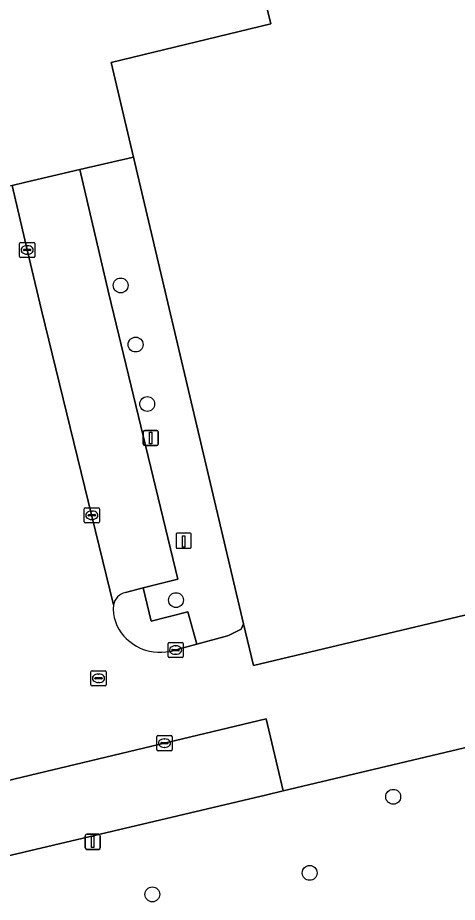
# Model space of a CAD drawing. Extents: x 158031 to 159244, y 380104 to 381214.
# Drawn here: x 158603.1 to 158632, y 381011.4 to 381069.6 of the extents above; entities that cross this region are included whole.
import ezdxf

# ---------------------------------------------------------------- set-up
doc = ezdxf.new("R2010")
doc.units = 0
for name, color, linetype in [('IMGEO_Boom', 7, 'Continuous'), ('IMGEO_Groenvoorziening', 7, 'Continuous'), ('IMGEO_Kolk', 7, 'Continuous'), ('IMGEO_Laadpaal', 7, 'Continuous'), ('IMGEO_Lichtmast', 7, 'Continuous'), ('IMGEO_Pand', 7, 'Continuous'), ('IMGEO_Parkeervlak_open', 7, 'Continuous'), ('IMGEO_Rijbaan_lokaal_open', 7, 'Continuous'), ('IMGEO_Rioolput', 7, 'Continuous'), ('IMGEO_Voetpad_open', 7, 'Continuous')]:
    doc.layers.add(name, color=color, linetype=linetype)

msp = doc.modelspace()

# ---------------------------------------------------------------- linework, layer by layer
at = {"layer": 'IMGEO_Boom'}
for centre in [(158609.898, 381052.032), (158610.88, 381048.145), (158611.646, 381044.232), (158613.536, 381031.329), (158627.822, 381018.39), (158622.328, 381013.384), (158611.98, 381011.968)]:
    msp.add_circle(centre, 0.489, dxfattribs=at)
at = {"layer": 'IMGEO_Groenvoorziening'}
msp.add_lwpolyline([(158662.869, 381017.892), (158662.685, 381018.798), (158662.582, 381019.232), (158648.38, 381023.051), (158643.148, 381021.867), (158642.675, 381024.025), (158620.577, 381018.781), (158619.511, 381018.528), (158581.681, 381009.586), (158580.193, 381007.374), (158578.92, 381005.011), (158577.884, 381002.527), (158577.099, 380999.96), (158576.573, 380997.347), (158579.871, 380998.132), (158587.716, 381000)], close=True, dxfattribs=at)
at = {"layer": 'IMGEO_Kolk'}
for p, q in [((158603.253, 381053.939), (158603.253, 381054.791)), ((158603.328, 381054.865), (158604.18, 381054.865)), ((158603.512, 381054.359), (158603.512, 381054.371)), ((158603.555, 381054.408), (158603.953, 381054.408)), ((158603.741, 381054.645), (158603.766, 381054.645)), ((158603.996, 381054.371), (158603.996, 381054.359)), ((158604.254, 381054.791), (158604.254, 381053.939)), ((158604.18, 381053.865), (158603.328, 381053.865)), ((158603.95, 381054.322), (158603.552, 381054.322)), ((158603.764, 381054.085), (158603.739, 381054.085)), ((158607.504, 381036.484), (158607.504, 381037.336)), ((158607.579, 381037.41), (158608.431, 381037.41)), ((158607.763, 381036.904), (158607.763, 381036.916)), ((158608.201, 381036.867), (158607.803, 381036.867)), ((158607.806, 381036.953), (158608.204, 381036.953)), ((158607.992, 381037.19), (158608.017, 381037.19)), ((158608.247, 381036.916), (158608.247, 381036.904)), ((158608.505, 381037.336), (158608.505, 381036.484)), ((158608.431, 381036.41), (158607.579, 381036.41)), ((158608.015, 381036.63), (158607.99, 381036.63)), ((158613.013, 381027.618), (158613.013, 381028.47)), ((158613.088, 381028.544), (158613.94, 381028.544)), ((158613.501, 381028.324), (158613.526, 381028.324)), ((158614.014, 381028.47), (158614.014, 381027.618)), ((158613.272, 381028.038), (158613.272, 381028.05)), ((158613.71, 381028.001), (158613.312, 381028.001)), ((158613.315, 381028.087), (158613.713, 381028.087)), ((158613.524, 381027.764), (158613.499, 381027.764)), ((158613.756, 381028.05), (158613.756, 381028.038)), ((158613.94, 381027.544), (158613.088, 381027.544)), ((158612.283, 381021.493), (158612.283, 381022.345)), ((158612.358, 381022.419), (158613.21, 381022.419)), ((158613.284, 381022.345), (158613.284, 381021.493)), ((158612.542, 381021.913), (158612.542, 381021.925)), ((158612.98, 381021.876), (158612.582, 381021.876)), ((158612.585, 381021.962), (158612.983, 381021.962)), ((158612.771, 381022.199), (158612.796, 381022.199)), ((158613.026, 381021.925), (158613.026, 381021.913)), ((158613.21, 381021.419), (158612.358, 381021.419)), ((158612.794, 381021.639), (158612.769, 381021.639))]:
    msp.add_line(p, q, dxfattribs=at)
for points in [[(158603.253, 381053.939), (158603.253, 381054.791)], [(158603.328, 381054.865), (158604.18, 381054.865)], [(158604.254, 381054.791), (158604.254, 381053.939)], [(158604.18, 381053.865), (158603.328, 381053.865)], [(158607.504, 381036.484), (158607.504, 381037.336)], [(158607.579, 381037.41), (158608.431, 381037.41)], [(158608.505, 381037.336), (158608.505, 381036.484)], [(158608.431, 381036.41), (158607.579, 381036.41)], [(158613.013, 381027.618), (158613.013, 381028.47)], [(158613.088, 381028.544), (158613.94, 381028.544)], [(158614.014, 381028.47), (158614.014, 381027.618)], [(158613.94, 381027.544), (158613.088, 381027.544)], [(158612.283, 381021.493), (158612.283, 381022.345)], [(158612.358, 381022.419), (158613.21, 381022.419)], [(158613.284, 381022.345), (158613.284, 381021.493)], [(158613.21, 381021.419), (158612.358, 381021.419)]]:
    msp.add_lwpolyline(points, dxfattribs=at)
for centre, radius, start, end in [((158603.33, 381054.789), 0.0765, 91.55205, 178.44795), ((158603.33, 381054.789), 0.0765, 91.55205, 178.44795), ((158603.552, 381054.368), 0.0403, 85.87752, 175.75265), ((158603.549, 381054.358), 0.0366, 178.93798, 274.71019), ((158603.953, 381054.365), 0.043, 264.86636, 352.45326), ((158603.957, 381054.37), 0.0386, 1.73085, 96.63898), ((158604.178, 381054.789), 0.0765, 1.55205, 88.44795), ((158604.178, 381054.789), 0.0765, 1.55205, 88.44795), ((158603.33, 381053.941), 0.0765, 181.55205, 268.44795), ((158603.33, 381053.941), 0.0765, 181.55205, 268.44795), ((158604.178, 381053.941), 0.0765, 271.55205, 358.44795), ((158604.178, 381053.941), 0.0765, 271.55205, 358.44795), ((158607.581, 381037.334), 0.0765, 91.55205, 178.44795), ((158607.581, 381037.334), 0.0765, 91.55205, 178.44795), ((158607.803, 381036.913), 0.0403, 85.87752, 175.75265), ((158607.8, 381036.903), 0.0366, 178.93798, 274.71019), ((158608.204, 381036.91), 0.043, 264.86636, 352.45326), ((158608.208, 381036.915), 0.0386, 1.73085, 96.63898), ((158608.429, 381037.334), 0.0765, 1.55205, 88.44795), ((158608.429, 381037.334), 0.0765, 1.55205, 88.44795), ((158607.581, 381036.486), 0.0765, 181.55205, 268.44795), ((158607.581, 381036.486), 0.0765, 181.55205, 268.44795), ((158608.429, 381036.486), 0.0765, 271.55205, 358.44795), ((158608.429, 381036.486), 0.0765, 271.55205, 358.44795), ((158613.09, 381028.468), 0.0765, 91.55205, 178.44795), ((158613.09, 381028.468), 0.0765, 91.55205, 178.44795), ((158613.938, 381028.468), 0.0765, 1.55205, 88.44795), ((158613.938, 381028.468), 0.0765, 1.55205, 88.44795), ((158613.09, 381027.62), 0.0765, 181.55205, 268.44795), ((158613.09, 381027.62), 0.0765, 181.55205, 268.44795), ((158613.312, 381028.047), 0.0403, 85.87752, 175.75265), ((158613.309, 381028.037), 0.0366, 178.93798, 274.71019), ((158613.713, 381028.044), 0.043, 264.86636, 352.45326), ((158613.717, 381028.049), 0.0386, 1.73085, 96.63898), ((158613.938, 381027.62), 0.0765, 271.55205, 358.44795), ((158613.938, 381027.62), 0.0765, 271.55205, 358.44795), ((158612.36, 381022.343), 0.0765, 91.55205, 178.44795), ((158612.36, 381022.343), 0.0765, 91.55205, 178.44795), ((158613.208, 381022.343), 0.0765, 1.55205, 88.44795), ((158613.208, 381022.343), 0.0765, 1.55205, 88.44795), ((158612.582, 381021.922), 0.0403, 85.87752, 175.75265), ((158612.579, 381021.912), 0.0366, 178.93798, 274.71019), ((158612.983, 381021.919), 0.043, 264.86636, 352.45326), ((158612.987, 381021.924), 0.0386, 1.73085, 96.63898), ((158612.36, 381021.495), 0.0765, 181.55205, 268.44795), ((158612.36, 381021.495), 0.0765, 181.55205, 268.44795), ((158613.208, 381021.495), 0.0765, 271.55205, 358.44795), ((158613.208, 381021.495), 0.0765, 271.55205, 358.44795)]:
    msp.add_arc(centre, radius, start, end, dxfattribs=at)
for centre, major_axis, ratio, start_param, end_param in [((158603.74, 381054.365), (-0.387, 0.002), 0.722429, 4.712389, 7.853982), ((158603.765, 381054.365), (-0.39, 0.002), 0.717154, 1.570796, 4.712389), ((158607.991, 381036.91), (-0.387, 0.002), 0.722429, 4.712389, 7.853982), ((158608.016, 381036.91), (-0.39, 0.002), 0.717154, 1.570796, 4.712389), ((158613.5, 381028.044), (-0.387, 0.002), 0.722429, 4.712389, 7.853982), ((158613.525, 381028.044), (-0.39, 0.002), 0.717154, 1.570796, 4.712389), ((158612.77, 381021.919), (-0.387, 0.002), 0.722429, 4.712389, 7.853982), ((158612.795, 381021.919), (-0.39, 0.002), 0.717154, 1.570796, 4.712389)]:
    msp.add_ellipse(centre, major_axis=major_axis, ratio=ratio, start_param=start_param, end_param=end_param, dxfattribs=at)
at = {"layer": 'IMGEO_Laadpaal'}
for p, q in [((158614.461, 381035.737), (158613.62, 381035.737)), ((158614.461, 381035.737), (158613.62, 381035.737)), ((158613.545, 381035.653), (158613.545, 381034.812)), ((158613.545, 381035.653), (158613.545, 381034.812)), ((158614.545, 381034.821), (158614.545, 381035.662)), ((158614.545, 381034.821), (158614.545, 381035.662)), ((158613.629, 381034.737), (158614.47, 381034.737)), ((158613.629, 381034.737), (158614.47, 381034.737))]:
    msp.add_line(p, q, dxfattribs=at)
msp.add_lwpolyline([(158613.96, 381035.55), (158614.12, 381035.55), (158614.12, 381034.817), (158613.96, 381034.817), (158613.96, 381035.55)], dxfattribs=at)
for centre, start, end in [((158613.623, 381035.659), 92.4484, 184.28452), ((158613.623, 381035.659), 92.4484, 184.28452), ((158614.467, 381035.659), 2.4484, 94.28452), ((158614.467, 381035.659), 2.4484, 94.28452), ((158613.623, 381034.815), 182.4484, 274.28452), ((158613.623, 381034.815), 182.4484, 274.28452), ((158614.467, 381034.815), 272.4484, 4.28452), ((158614.467, 381034.815), 272.4484, 4.28452)]:
    msp.add_arc(centre, 0.0779, start, end, dxfattribs=at)
at = {"layer": 'IMGEO_Lichtmast'}
for p, q in [((158611.384, 381041.597), (158611.384, 381042.397)), ((158611.384, 381042.397), (158611.384, 381041.597)), ((158611.484, 381042.497), (158612.274, 381042.497)), ((158612.274, 381042.497), (158611.484, 381042.497)), ((158612.374, 381042.397), (158612.374, 381041.597)), ((158612.374, 381041.597), (158612.374, 381042.397)), ((158612.274, 381041.497), (158611.484, 381041.497)), ((158611.484, 381041.497), (158612.274, 381041.497)), ((158607.671, 381015.929), (158608.461, 381015.929)), ((158608.461, 381015.929), (158607.671, 381015.929)), ((158607.571, 381015.029), (158607.571, 381015.829)), ((158607.571, 381015.829), (158607.571, 381015.029)), ((158608.561, 381015.829), (158608.561, 381015.029)), ((158608.561, 381015.029), (158608.561, 381015.829)), ((158608.461, 381014.929), (158607.671, 381014.929)), ((158607.671, 381014.929), (158608.461, 381014.929))]:
    msp.add_line(p, q, dxfattribs=at)
for points in [[(158611.804, 381042.372), (158611.954, 381042.372), (158611.954, 381041.622), (158611.804, 381041.622), (158611.804, 381042.372)], [(158607.991, 381015.804), (158608.141, 381015.804), (158608.141, 381015.054), (158607.991, 381015.054), (158607.991, 381015.804)]]:
    msp.add_lwpolyline(points, dxfattribs=at)
for centre, start, end in [((158611.484, 381042.397), 90, 180), ((158611.484, 381042.397), 90, 180), ((158612.274, 381042.397), 0, 90), ((158612.274, 381042.397), 360, 90), ((158611.484, 381041.597), 180, 270), ((158611.484, 381041.597), 180, 270), ((158612.274, 381041.597), 270, 0), ((158612.274, 381041.597), 270, 0), ((158607.671, 381015.829), 90, 180), ((158607.671, 381015.829), 90, 180), ((158608.461, 381015.829), 0, 90), ((158608.461, 381015.829), 360, 90), ((158607.671, 381015.029), 180, 270), ((158607.671, 381015.029), 180, 270), ((158608.461, 381015.029), 270, 0), ((158608.461, 381015.029), 270, 0)]:
    msp.add_arc(centre, 0.1, start, end, dxfattribs=at)
at = {"layer": 'IMGEO_Pand'}
msp.add_lwpolyline([(158619.522, 381070.32), (158619.776, 381069.252), (158609.269, 381066.698), (158610.081, 381063.256), (158610.74, 381060.463), (158617.983, 381029.77), (158618.628, 381027.038), (158651.493, 381034.852), (158645.733, 381059.501), (158657.25, 381062.246), (158653.932, 381076.761), (158649.91, 381092.506)], dxfattribs=at)
at = {"layer": 'IMGEO_Parkeervlak_open'}
msp.add_lwpolyline([(158610.213, 381031.828), (158611.388, 381032.128), (158613.668, 381032.705), (158609.124, 381051.486), (158607.215, 381059.659), (158603.668, 381058.825), (158602.765, 381058.61), (158603.752, 381054.365), (158604.699, 381050.403), (158609.427, 381031.013)], dxfattribs=at)
msp.add_lwpolyline([(158619.511, 381018.528), (158620.577, 381018.781), (158619.46, 381023.514), (158574.795, 381012.849), (158574.57, 381012.274), (158574.678, 381012.194), (158574.779, 381012.105), (158574.872, 381012.006), (158574.955, 381011.9), (158575.029, 381011.787), (158575.836, 381008.204), (158579.129, 381008.982), (158581.681, 381009.586)], close=True, dxfattribs=at)
msp.add_arc((158610.443, 381030.819), 1.034, 102.85798, 169.21747, dxfattribs=at)
at = {"layer": 'IMGEO_Rijbaan_lokaal_open'}
for points in [[(158603.752, 381054.365), (158602.765, 381058.61), (158595.556, 381056.935), (158591.603, 381056.011), (158589.392, 381055.486), (158588.533, 381055.275), (158566.064, 381049.93), (158574.795, 381012.849), (158619.46, 381023.514), (158620.577, 381018.781), (158642.675, 381024.025)], [(158609.427, 381031.013), (158604.699, 381050.403), (158603.752, 381054.365)], [(158651.493, 381034.852), (158618.628, 381027.038), (158617.983, 381029.77), (158617.826, 381029.426), (158617.033, 381029.021), (158616.92, 381028.99), (158614.904, 381028.433), (158613.677, 381028.094)]]:
    msp.add_lwpolyline(points, dxfattribs=at)
for centre, radius, start, end in [((158612.203, 381030.787), 2.786, 175.3385, 221.02881), ((158612.82, 381031.577), 3.775, 223.93886, 250.09495), ((158612.498, 381031.565), 3.666, 254.77112, 288.75859)]:
    msp.add_arc(centre, radius, start, end, dxfattribs=at)
at = {"layer": 'IMGEO_Rioolput'}
for p, q in [((158607.945, 381025.758), (158607.945, 381026.61)), ((158608.02, 381026.684), (158608.872, 381026.684)), ((158608.433, 381026.464), (158608.458, 381026.464)), ((158608.946, 381026.61), (158608.946, 381025.758)), ((158608.204, 381026.178), (158608.204, 381026.19)), ((158608.642, 381026.141), (158608.244, 381026.141)), ((158608.247, 381026.227), (158608.645, 381026.227)), ((158608.456, 381025.904), (158608.431, 381025.904)), ((158608.688, 381026.19), (158608.688, 381026.178)), ((158608.872, 381025.684), (158608.02, 381025.684))]:
    msp.add_line(p, q, dxfattribs=at)
for points in [[(158607.945, 381025.758), (158607.945, 381026.61)], [(158608.02, 381026.684), (158608.872, 381026.684)], [(158608.946, 381026.61), (158608.946, 381025.758)], [(158608.872, 381025.684), (158608.02, 381025.684)]]:
    msp.add_lwpolyline(points, dxfattribs=at)
for centre, radius, start, end in [((158608.022, 381026.608), 0.0765, 91.55205, 178.44795), ((158608.022, 381026.608), 0.0765, 91.55205, 178.44795), ((158608.87, 381026.608), 0.0765, 1.55205, 88.44795), ((158608.87, 381026.608), 0.0765, 1.55205, 88.44795), ((158608.244, 381026.187), 0.0403, 85.87752, 175.75265), ((158608.241, 381026.177), 0.0366, 178.93798, 274.71019), ((158608.645, 381026.184), 0.043, 264.86636, 352.45326), ((158608.649, 381026.189), 0.0386, 1.73085, 96.63898), ((158608.022, 381025.76), 0.0765, 181.55205, 268.44795), ((158608.022, 381025.76), 0.0765, 181.55205, 268.44795), ((158608.87, 381025.76), 0.0765, 271.55205, 358.44795), ((158608.87, 381025.76), 0.0765, 271.55205, 358.44795)]:
    msp.add_arc(centre, radius, start, end, dxfattribs=at)
for centre, major_axis, ratio, start_param, end_param in [((158608.432, 381026.184), (-0.387, 0.002), 0.722429, 4.712389, 7.853982), ((158608.457, 381026.184), (-0.39, 0.002), 0.717154, 1.570796, 4.712389)]:
    msp.add_ellipse(centre, major_axis=major_axis, ratio=ratio, start_param=start_param, end_param=end_param, dxfattribs=at)
at = {"layer": 'IMGEO_Voetpad_open'}
for points in [[(158610.081, 381063.256), (158609.269, 381066.698), (158619.776, 381069.252), (158619.522, 381070.32)], [(158602.765, 381058.61), (158603.668, 381058.825), (158607.215, 381059.659), (158610.74, 381060.463), (158610.081, 381063.256)], [(158611.388, 381032.128), (158610.213, 381031.828)], [(158613.677, 381028.094), (158614.904, 381028.433), (158614.328, 381030.565), (158611.895, 381029.947), (158611.388, 381032.128)]]:
    msp.add_lwpolyline(points, dxfattribs=at)
msp.add_lwpolyline([(158610.74, 381060.463), (158607.215, 381059.659), (158609.124, 381051.486), (158613.668, 381032.705), (158611.388, 381032.128), (158611.895, 381029.947), (158614.328, 381030.565), (158614.904, 381028.433), (158616.92, 381028.99), (158617.033, 381029.021), (158617.826, 381029.426), (158617.983, 381029.77)], close=True, dxfattribs=at)
for centre, radius, start, end in [((158610.443, 381030.819), 1.034, 102.85798, 169.21747), ((158612.203, 381030.787), 2.786, 175.3385, 221.02881), ((158612.82, 381031.577), 3.775, 223.93886, 250.09495), ((158612.498, 381031.565), 3.666, 254.77112, 288.75859)]:
    msp.add_arc(centre, radius, start, end, dxfattribs=at)

doc.saveas('drawing.dxf')
